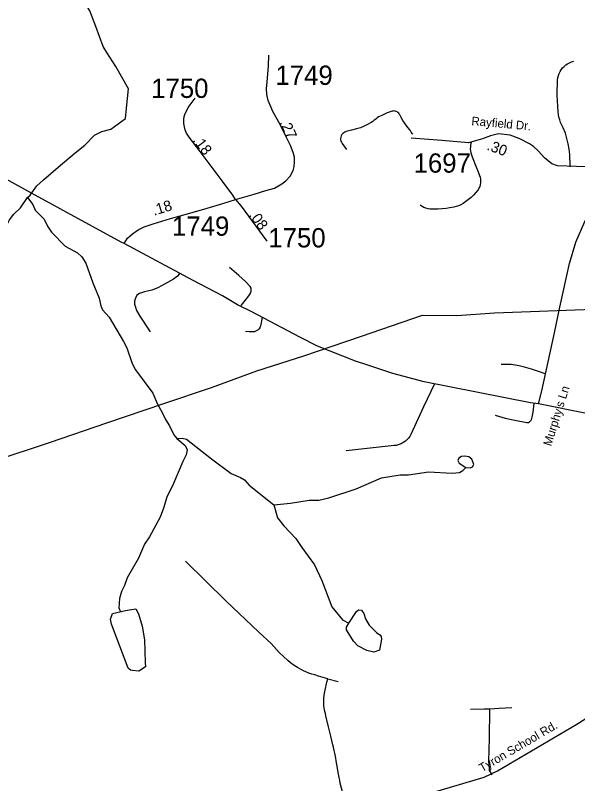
# Model space of a CAD drawing. Extents: x 1268485 to 1426702, y 514839 to 616766.
# Drawn here: x 1309346 to 1313652, y 591176 to 597058 of the extents above; entities that cross this region are included whole.
import ezdxf

# ---------------------------------------------------------------- set-up
doc = ezdxf.new("R2010")
doc.units = 0
for name, color, linetype in [('Old_Level_10', 7, 'Continuous'), ('Old_Level_11', 7, 'Continuous'), ('Old_Level_17', 7, 'Continuous'), ('Old_Level_29', 7, 'Continuous'), ('Old_Level_31', 7, 'Continuous'), ('Old_Level_32', 7, 'Continuous'), ('Old_Level_35', 7, 'Continuous'), ('Old_Level_50', 7, 'Continuous'), ('Old_Level_56', 7, 'Continuous'), ('Old_Level_59', 7, 'Continuous'), ('Old_Level_62', 7, 'Continuous'), ('Old_Level_8', 7, 'Continuous')]:
    doc.layers.add(name, color=color, linetype=linetype)

msp = doc.modelspace()

# ---------------------------------------------------------------- linework, layer by layer
at = {"layer": 'Old_Level_29'}
for points in [[(1310178.994, 595310.358), (1310156.166, 595322.493), (1309469.236, 595698.119), (1308625.403, 596162.187), (1308206.49, 596399.913), (1307515.614, 596806.432), (1307400.498, 596870.293), (1307144.511, 597019.203)], [(1313352.079, 594084.199), (1313291.773, 594091.538), (1312477.246, 594253.353), (1312236.439, 594315.232), (1312037.881, 594381.859), (1311951.825, 594409.842), (1311659.032, 594525.403), (1311524.669, 594593.616), (1311156.874, 594788.826), (1311046.575, 594842.995), (1310931.551, 594909.775), (1310708.041, 595029.13), (1310178.994, 595310.358)], [(1315625.319, 593637.908), (1314914.871, 593778.965), (1314472.94, 593856.815), (1314114.458, 593931.263), (1313352.079, 594084.199)]]:
    msp.add_lwpolyline(points, dxfattribs=at)
at = {"layer": 'Old_Level_31'}
msp.add_line((1309469.236, 595698.119), (1309469.236, 595698.119), dxfattribs=at)
at = {"layer": 'Old_Level_32'}
for points in [[(1311033.064, 595648.738), (1311173.94, 595688.639), (1311264.436, 595716.198), (1311331.324, 595735.883), (1311386.408, 595767.379), (1311417.885, 595791.001), (1311449.362, 595826.434), (1311472.97, 595869.741), (1311480.839, 595901.237), (1311484.773, 595936.67), (1311484.773, 595972.103), (1311474.251, 596008.965), (1311454.259, 596060.975), (1311422.273, 596122.587), (1311374.605, 596224.071), (1311318.716, 596323.425), (1311296.724, 596371.433), (1311282.33, 596405.839), (1311271.135, 596453.048), (1311269.536, 596495.456), (1311273.133, 596549.866), (1311283.53, 596669.088), (1311286.727, 596753.104)], [(1311033.064, 595648.738), (1311011.708, 595681.762), (1310929.199, 595791.519), (1310760.807, 596015.41), (1310678.18, 596125.646), (1310656.762, 596156.928), (1310647.58, 596182.522), (1310641.022, 596205.49), (1310635.775, 596231.083), (1310635.775, 596259.958), (1310638.398, 596282.926), (1310642.77, 596298.874), (1310669.223, 596351.831), (1310722.018, 596424.018)], [(1313918.533, 595882.889), (1313789.998, 595897.287), (1313497.206, 595907.318), (1313455.093, 595921.363), (1313398.94, 595967.507), (1313348.805, 596021.676), (1313314.712, 596053.776), (1313282.626, 596073.839), (1313210.43, 596113.964), (1313136.229, 596142.052), (1313045.985, 596150.077), (1312985.299, 596136.867), (1312923.654, 596111.958), (1312869.508, 596097.914), (1312817.367, 596081.864), (1312611.61, 596099.921), (1312378.179, 596117.977)], [(1313352.079, 594084.199), (1313378.566, 594184.076), (1313476.156, 594627.608), (1313516.905, 594823.284), (1313590.251, 595159.603), (1313639.149, 595322.666), (1313706.383, 595479.614), (1313777.692, 595620.256), (1313875.488, 595795.549), (1313918.533, 595882.889)], [(1310178.994, 595310.358), (1310205.316, 595351.621), (1310242.204, 595386.588), (1310286.856, 595415.726), (1310332.479, 595438.067), (1310400.428, 595462.349), (1310533.415, 595503.143), (1310682.115, 595542.97), (1310815.892, 595582.34), (1310935.772, 595618.727), (1311033.064, 595648.738)], [(1311033.064, 595648.738), (1311075.775, 595596.287), (1311272.305, 595330.372)], [(1311697.136, 590901.686), (1312084.183, 591020.055), (1312316.813, 591060.181), (1312539.415, 591107.93), (1312936.773, 591225.217), (1313038.023, 591274.805), (1313646.28, 591631.115), (1313782.786, 591716.724), (1313872.432, 591798.255), (1313941.703, 591872.653), (1314421.625, 592369.083)]]:
    msp.add_lwpolyline(points, dxfattribs=at)
at = {"layer": 'Old_Level_35'}
msp.add_line((1311737.863, 591978.753), (1311819.371, 591957.017), dxfattribs=at)
for points in [[(1313597.582, 595899.604), (1313595.019, 595914.163), (1313595.019, 595937.539), (1313593.584, 595960.864), (1313592.251, 595992.493), (1313586.407, 596033.863), (1313578.615, 596074.924), (1313569.285, 596115.627), (1313558.007, 596155.919), (1313540.783, 596197.392), (1313522.226, 596238.299), (1313515.049, 596258.24), (1313509.41, 596278.746), (1313505.412, 596299.61), (1313502.951, 596320.73), (1313499.363, 596362.048), (1313497.004, 596403.571), (1313495.877, 596445.043), (1313495.979, 596486.618), (1313497.517, 596528.141), (1313497.62, 596545.365), (1313498.85, 596562.64), (1313501.105, 596579.814), (1313504.386, 596596.731), (1313510.128, 596612.673), (1313517.51, 596627.898), (1313526.532, 596642.2), (1313536.887, 596655.478), (1313548.575, 596667.627), (1313561.596, 596678.495), (1313575.642, 596687.876), (1313590.508, 596695.822), (1313606.297, 596702.076), (1313622.496, 596706.638)], [(1312389.432, 596149.501), (1312387.468, 596151.818), (1312378.138, 596165.147), (1312370.038, 596179.244), (1312352.096, 596199.852), (1312330.156, 596228.713), (1312312.213, 596253.422), (1312299.91, 596275.362), (1312290.273, 596296.022), (1312286.479, 596302.993), (1312281.763, 596309.248), (1312276.022, 596314.732), (1312269.46, 596319.295), (1312262.386, 596322.729), (1312254.901, 596325.139), (1312247.007, 596326.267), (1312239.01, 596326.164), (1312231.218, 596324.831), (1312194.103, 596311.144), (1312151.658, 596291.869), (1312139.252, 596286.692), (1312127.667, 596280.386), (1312116.491, 596272.851), (1312106.239, 596264.444), (1312094.961, 596254.857), (1312083.17, 596246.142), (1312070.457, 596238.299), (1312043.595, 596224.048), (1312016.118, 596210.771), (1311988.129, 596198.519), (1311959.216, 596188.882), (1311920.872, 596179.244), (1311889.294, 596170.991), (1311879.246, 596168.992), (1311869.609, 596165.301), (1311860.894, 596160.02), (1311853.102, 596153.203), (1311846.745, 596145.206), (1311841.721, 596136.184), (1311838.338, 596126.494), (1311836.903, 596116.294), (1311837.108, 596106.041), (1311838.953, 596095.993), (1311842.747, 596086.458), (1311848.078, 596077.641), (1311882.424, 596030.94)], [(1312839.3, 596089.483), (1312835.404, 596076.821), (1312832.533, 596063.851), (1312830.79, 596050.728), (1312830.175, 596037.502), (1312832.226, 596021.559), (1312835.506, 596005.821), (1312840.018, 595990.392), (1312845.656, 595975.32), (1312877.747, 595891.146), (1312890.46, 595860.952), (1312900.508, 595833.475), (1312905.019, 595819.686), (1312907.89, 595805.435), (1312908.915, 595790.927), (1312908.402, 595776.42), (1312906.147, 595762.066), (1312902.148, 595748.071), (1312896.612, 595734.64), (1312889.64, 595721.927), (1312873.338, 595701.678), (1312855.909, 595682.506), (1312837.147, 595664.512), (1312817.257, 595647.8), (1312796.239, 595632.524), (1312774.401, 595618.58), (1312757.587, 595608.79), (1312739.952, 595600.638), (1312721.702, 595594.128), (1312703.043, 595589.31), (1312673.72, 595583.671), (1312644.09, 595579.518), (1312614.46, 595576.75), (1312584.625, 595575.417), (1312554.893, 595575.622), (1312538.591, 595574.802), (1312522.392, 595575.674), (1312506.295, 595578.185), (1312490.506, 595582.389), (1312475.23, 595588.079), (1312460.671, 595595.307), (1312446.83, 595603.919)], [(1311074.417, 594835.999), (1311126.91, 594900.488), (1311139.828, 594918.072), (1311147.518, 594931.708), (1311152.029, 594945.856), (1311151.106, 594970.821), (1311144.852, 594983.329), (1311109.275, 595020.495), (1311058.423, 595067.145), (1311021.513, 595097.8), (1310986.757, 595129.019)], [(1310604.54, 595083.702), (1310588.853, 595062.633), (1310557.89, 595039.257), (1310466.13, 594987.43), (1310437.422, 594972.359), (1310390.773, 594954.776), (1310356.632, 594945.651), (1310335.716, 594942.165), (1310312.135, 594935.039), (1310295.424, 594928.837), (1310277.379, 594914.739), (1310264.768, 594892.645), (1310258.002, 594871.268), (1310257.079, 594847.124), (1310265.076, 594824.209), (1310273.791, 594799.705), (1310299.115, 594755.004), (1310379.085, 594636.125)], [(1311235.895, 594749.826), (1311232.614, 594731.577), (1311226.975, 594690.464), (1311223.489, 594680.365), (1311218.773, 594666.524), (1311213.544, 594657.245), (1311205.752, 594650.889), (1311177.66, 594635.766), (1311159.001, 594634.228), (1311135.42, 594634.228), (1311108.455, 594638.996)], [(1313403.706, 594313.629), (1313360.337, 594328.188), (1313298.104, 594350.128), (1313245.2, 594363.611), (1313203.267, 594375.401), (1313142.777, 594384.731), (1313067.113, 594384.167)], [(1312555.713, 594236.171), (1312472.154, 594060.236), (1312374.344, 593848.52), (1312366.245, 593834.679), (1312356.71, 593821.761), (1312346.047, 593809.868), (1312334.154, 593799.102), (1312321.133, 593789.618), (1312307.395, 593781.519), (1312292.836, 593774.752), (1312277.662, 593769.523), (1312262.078, 593765.884), (1312246.289, 593763.731), (1311880.271, 593723.643)], [(1313317.891, 594087.457), (1313308.869, 594021.071), (1313301.59, 593982.675), (1313296.771, 593961.914), (1313291.952, 593950.892), (1313283.648, 593944.997)], [(1313019.951, 593998.003), (1313097.768, 593975.088), (1313170.972, 593958.12), (1313262.63, 593940.178), (1313276.163, 593940.896), (1313283.648, 593944.997)], [(1311737.863, 591978.753), (1311668.145, 591999.206), (1311639.233, 592008.588), (1311617.702, 592015.2), (1311594.634, 592022.121), (1311570.643, 592031.451), (1311551.88, 592040.319), (1311533.528, 592049.701), (1311505.744, 592064.823), (1311481.24, 592081.022), (1311452.738, 592101.681), (1311432.335, 592119.264), (1311366.718, 592179.704), (1311304.382, 592247.883), (1311210.366, 592336.209), (1310956.717, 592574.634), (1310649.549, 592878.726)], [(1311854.127, 591102.77), (1311834.647, 591178.639), (1311829.726, 591203.041), (1311825.42, 591223.494), (1311820.909, 591247.947), (1311808.298, 591323.047), (1311803.787, 591351.088), (1311799.993, 591370.876), (1311792.611, 591409.733), (1311788.613, 591429.316), (1311782.666, 591454.434), (1311778.258, 591473.76), (1311761.956, 591539.326), (1311745.142, 591610.274), (1311724.022, 591695.626), (1311720.023, 591711.826), (1311716.025, 591727.359), (1311713.256, 591741.815), (1311711.513, 591755.194), (1311709.258, 591774.726), (1311707.515, 591799.178), (1311707.515, 591817.377), (1311708.643, 591832.961), (1311710.386, 591850.748), (1311713.154, 591867.46), (1311718.588, 591890.734), (1311731.916, 591953.121), (1311737.863, 591978.753)], [(1312980.888, 591746.069), (1312935.879, 591745.249), (1312832.533, 591742.635)], [(1312998.113, 591239.95), (1312981.093, 591268.4), (1312977.71, 591276.603), (1312976.275, 591286.189), (1312972.276, 591348.422), (1312977.3, 591521.332), (1312980.888, 591746.069)], [(1313148.621, 591756.169), (1313051.734, 591750.478), (1312980.888, 591746.069)]]:
    msp.add_lwpolyline(points, dxfattribs=at)
at = {"layer": 'Old_Level_50'}
msp.add_line((1309465.619, 595697.123), (1309465.619, 595697.123), dxfattribs=at)
at = {"layer": 'Old_Level_56'}
msp.add_lwpolyline([(1309173.016, 593646.125), (1309614.735, 593789.911), (1310046.334, 593937.902), (1310481.933, 594085.813), (1310849.205, 594209.285), (1311196.359, 594337.365), (1311555.228, 594451.002), (1311996.868, 594600.792), (1312462.952, 594762.096), (1312727.043, 594759.982), (1313015.62, 594781.387), (1313840.818, 594810.201), (1314313.357, 594825.103), (1314792.222, 594846.08), (1315250.799, 594863.264), (1315715.703, 594886.522), (1316180.286, 594903.785), (1316639.188, 594927.165), (1317097.767, 594944.349)], dxfattribs=at)
at = {"layer": 'Old_Level_59'}
for points in [[(1309440.049, 595662.667), (1309458.427, 595682.692), (1309509.462, 595753.218), (1309560.284, 595799.447), (1309672.649, 595895.101), (1309802.778, 596005.145), (1309876.702, 596065.242), (1309952.795, 596140.358), (1310008.238, 596168.096), (1310077.542, 596186.588), (1310188.428, 596269.8), (1310197.669, 596348.389), (1310211.53, 596496.321), (1310114.504, 596667.369), (1310045.2, 596773.695), (1310017.479, 596819.924), (1309962.035, 596972.479), (1309915.833, 597092.675), (1309795.706, 597296.082), (1309754.124, 597365.426)], [(1309251.709, 595394.92), (1309300.101, 595493.858), (1309333.114, 595537.072), (1309384.172, 595585.926), (1309440.049, 595662.667)], [(1309440.049, 595662.667), (1309478.804, 595609.712), (1309497.771, 595567.267), (1309566.361, 595497.6), (1309591.07, 595445.056), (1309621.93, 595398.304), (1309727.532, 595291.779), (1309822.471, 595239.542), (1309855.69, 595208.784), (1309886.652, 595161.981), (1309939.248, 595010.704), (1309988.461, 594893.465), (1310001.071, 594833.18), (1310014.502, 594804.831), (1310065.048, 594747.673), (1310174.853, 594560.973), (1310199.664, 594512.324), (1310240.982, 594393.343), (1310265.794, 594344.694), (1310399.693, 594165.531), (1310433.834, 594082.638), (1310468.488, 594023.84), (1310495.042, 593965.143), (1310526.005, 593914.444), (1310558.506, 593847.648), (1310583.727, 593819.043)], [(1310583.727, 593819.043), (1310646.575, 593765.525), (1310661.749, 593731.179), (1310654.88, 593693.346), (1310629.761, 593641.878), (1310557.685, 593473.48), (1310505.192, 593368.646), (1310479.355, 593285.19), (1310453.724, 593215.78), (1310372.113, 593065.579), (1310334.794, 593010.37), (1310288.349, 592903.383), (1310202.74, 592751.337), (1310181.312, 592693.769), (1310158.244, 592646.3), (1310142.967, 592592.627), (1310139.379, 592522.704), (1310150.554, 592490.358)], [(1310583.727, 593819.043), (1310623.815, 593822.119), (1310657.751, 593813.354), (1310848.244, 593662.845), (1310997.727, 593551.297), (1311069.085, 593519.616), (1311100.561, 593500.854), (1311137.675, 593459.997), (1311326.323, 593311.489)], [(1311326.323, 593311.489), (1311452.738, 593322.561), (1311595.351, 593345.22), (1311669.375, 593345.527), (1311747.91, 593363.725), (1311955.525, 593432.93), (1312149.607, 593518.489), (1312294.271, 593539.147), (1312356.197, 593539.712), (1312508.858, 593564.113), (1312690.74, 593551.912), (1312746.821, 593558.576), (1312773.273, 593574.006), (1312795.829, 593597.434)], [(1311326.323, 593311.489), (1311354.005, 593210.808), (1311402.602, 593149.6), (1311494.466, 593053.431), (1311538.86, 592984.328), (1311637.9, 592851.967), (1311692.956, 592730.679), (1311770.363, 592528.702), (1311850.129, 592428.842), (1311899.649, 592405.671)]]:
    msp.add_lwpolyline(points, dxfattribs=at)
at = {"layer": 'Old_Level_62'}
for points in [[(1312795.829, 593597.434), (1312831.713, 593594.666), (1312847.912, 593600.253), (1312856.422, 593620.092), (1312841.35, 593660.436), (1312817.769, 593679.044), (1312787.832, 593683.709), (1312763.738, 593680.275), (1312743.335, 593666.792), (1312735.031, 593648.953), (1312744.463, 593628.704), (1312795.829, 593597.434)], [(1310188.883, 592500.755), (1310269.204, 592514.408), (1310288.712, 592475.369), (1310318.168, 592381.723), (1310335.531, 592276.273), (1310339.433, 592104.504), (1310343.335, 592069.369), (1310292.614, 592038.139), (1310242.299, 592041.285), (1310228.253, 592043.592), (1310208.67, 592060.098), (1310081.926, 592397.292), (1310074.123, 592436.33), (1310089.729, 592479.273), (1310188.883, 592500.755)], [(1311899.649, 592405.671), (1311959.729, 592494.304), (1311973.98, 592505.992), (1311996.023, 592503.481), (1312015.401, 592479.028), (1312026.371, 592436.736), (1312055.386, 592390.035), (1312111.98, 592332.723), (1312137.612, 592316.063), (1312147.352, 592301.863), (1312150.837, 592281.768), (1312134.843, 592198.107), (1312090.45, 592183.087), (1312038.879, 592196.313), (1311969.469, 592229.992), (1311936.353, 592266.748), (1311882.322, 592354.049), (1311880.886, 592374.093), (1311899.649, 592405.671)]]:
    msp.add_lwpolyline(points, dxfattribs=at)

# ---------------------------------------------------------------- texts
at = {"layer": 'Old_Level_10'}
msp.add_text("Murphy's Ln", height=65.61666, rotation=72.604675, dxfattribs=at).set_placement((1313449.145, 593755.449))
at = {"layer": 'Old_Level_11'}
for s, rotation, p in [('Rayfield Dr.', 354.9183722, (1312836.738, 596218.281)), ('Tyron School Rd.', 30.3612972, (1312920.741, 591261.488))]:
    msp.add_text(s, height=65.61666, rotation=rotation, dxfattribs=at).set_placement(p)
at = {"layer": 'Old_Level_17'}
for s, rotation, p in [('.27', 295.1600278, (1311367.685, 596239.805)), ('.18', 306.9473472, (1310700.785, 596101.652)), ('.30', 339.2663417, (1312951.079, 596032.029)), ('.18', 17.0538889, (1310407.739, 595524.105)), ('.08', 306.4669917, (1311130.464, 595528.416))]:
    msp.add_text(s, height=82.0208, rotation=rotation, dxfattribs=at).set_placement(p)
at = {"layer": 'Old_Level_8'}
for s, p in [('1749', (1311337.517, 596525.981)), ('1750', (1310385.816, 596426.233)), ('1697', (1312395.794, 595853.993)), ('1749', (1310545.264, 595371.001)), ('1750', (1311283.005, 595281.752))]:
    msp.add_text(s, height=147.6375, dxfattribs=at).set_placement(p)

doc.saveas('drawing.dxf')
